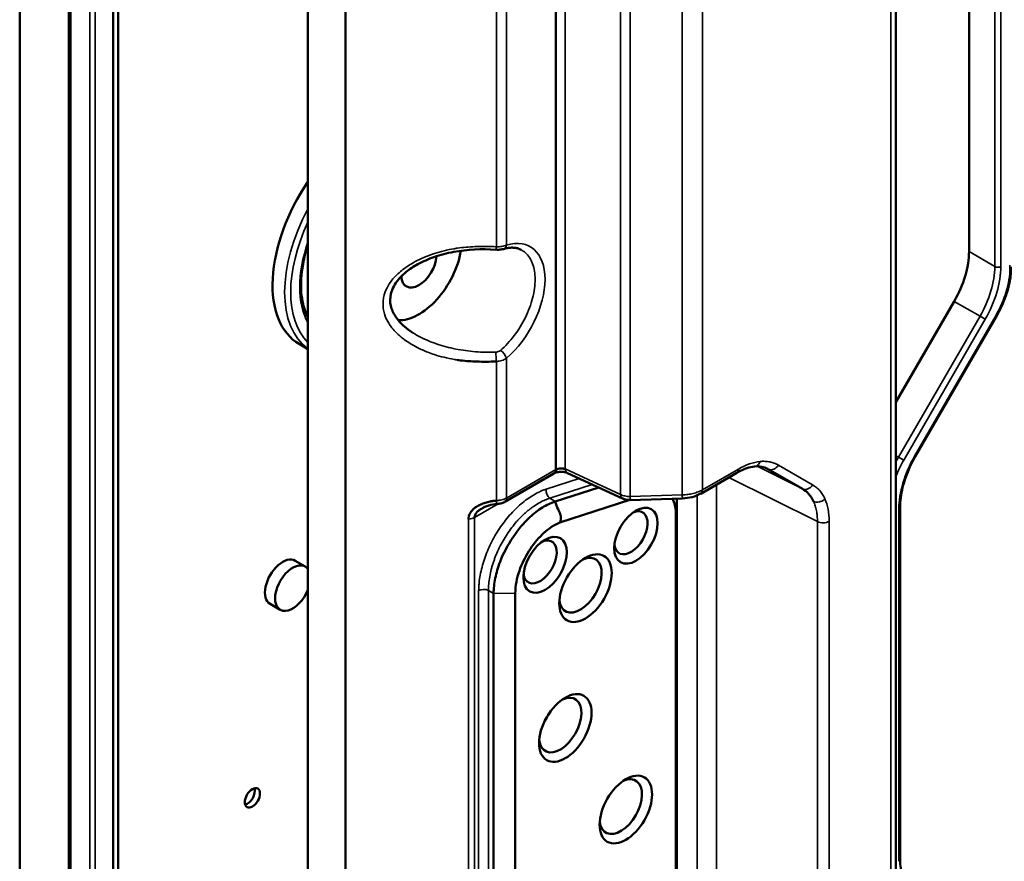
# Model space of a CAD drawing. Header units: millimetres. Extents: x 0 to 14369, y -869 to 2970.
# Tile 585 of 656: x 3530 to 3599, y 1507 to 1566. Entities that reach past the tile are written whole.
import ezdxf

# ---------------------------------------------------------------- set-up
doc = ezdxf.new("R2010")
doc.units = ezdxf.units.MM
doc.header["$LTSCALE"] = 10
doc.layers.add('Sichtbar (ISO)', color=7, linetype='Continuous', lineweight=50)
doc.layers.add('Sichtbar schmal (ISO)', color=7, linetype='Continuous', lineweight=35)

msp = doc.modelspace()

# ---------------------------------------------------------------- linework, layer by layer
at = {"layer": 'Sichtbar (ISO)'}
for p, q in [((3529.556, 1404.329), (3529.556, 1811.6)), ((3529.556, 1811.6), (3529.556, 1404.329)), ((3533.126, 1402.628), (3533.126, 1810.076)), ((3533.126, 1810.076), (3533.126, 1402.628)), ((3533.005, 1402.842), (3533.005, 1809.862)), ((3533.005, 1809.862), (3533.005, 1402.842)), ((3536.096, 1397.982), (3536.096, 1808.108)), ((3536.45, 1397.778), (3536.45, 1807.904)), ((3549.743, 1783.031), (3549.743, 1021.941)), ((3552.388, 1413.027), (3552.388, 1737.853)), ((3567.118, 1579.962), (3567.123, 1534.122)), ((3590.938, 1577.369), (3590.938, 1490.444)), ((3596.059, 1549.387), (3596.059, 1574.075)), ((3596.059, 1574.075), (3596.059, 1549.387)), ((3590.938, 1538.826), (3595.023, 1545.902)), ((3595.023, 1545.902), (3590.938, 1538.826)), ((3592.29, 1535.018), (3597.997, 1544.903)), ((3592.29, 1535.018), (3597.997, 1544.903)), ((3557.099, 1543.698), (3557.099, 1543.698)), ((3549.743, 1542.561), (3549.133, 1542.914)), ((3549.743, 1542.561), (3549.133, 1542.914)), ((3562.458, 1541.675), (3562.458, 1541.675)), ((3567.122, 1534.382), (3567.124, 1534.383)), ((3581.994, 1534.147), (3584.394, 1532.762)), ((3563.531, 1531.846), (3566.971, 1533.832)), ((3571.793, 1532.08), (3567.923, 1533.869)), ((3579.783, 1533.879), (3577.259, 1532.422)), ((3567.058, 1531.867), (3570.126, 1532.85)), ((3562.88, 1531.934), (3562.881, 1531.935)), ((3572.286, 1531.982), (3567.4, 1530.414)), ((3572.33, 1531.977), (3575.988, 1532.087)), ((3575.591, 1531.949), (3575.591, 1494.39)), ((3567.056, 1531.871), (3567.056, 1531.871)), ((3591.232, 1506.786), (3591.232, 1531.474)), ((3591.232, 1506.786), (3591.232, 1531.474)), ((3567.461, 1530.613), (3567.46, 1530.613)), ((3575.513, 1493.523), (3575.513, 1531.089)), ((3567.4, 1530.414), (3567.4, 1530.414)), ((3562.152, 1527.962), (3562.152, 1527.962)), ((3549.558, 1527.32), (3548.851, 1527.728)), ((3549.558, 1527.32), (3548.851, 1527.728)), ((3562.01, 1527.525), (3562.01, 1527.525)), ((3562.755, 1486.156), (3562.755, 1525.434)), ((3564.138, 1525.455), (3564.138, 1525.455)), ((3564.269, 1486.179), (3564.269, 1525.457)), ((3547.808, 1524.289), (3547.101, 1524.697)), ((3547.808, 1524.289), (3547.101, 1524.697))]:
    msp.add_line(p, q, dxfattribs=at)
for centre, major_axis, ratio, start_param, end_param in [((3567.439, 1559.638), (2.3, 0.034), 0.567188, 1.700992, 1.701668), ((3567.439, 1557.72), (2.3, -0.035), 0.587337, 1.718383, 1.719066), ((3553.633, 1550.708), (-4.5, -7.794), 0.57735, 4.584454, 6.283185), ((3557.522, 1548.462), (-2.125, -3.681), 0.57735, 0.280169, 2.148755), ((3563.302, 1550.048), (0.143, -0.479), 0.696956, 6.26347, 6.283185), ((3592.523, 1547.345), (2.5, 4.33), 0.57735, 4.712389, 5.497787), ((3592.523, 1547.345), (-2.5, -4.33), 0.57735, 1.570796, 2.356194), ((3557.522, 1548.462), (-0.875, -1.516), 0.57735, 5.562673, 8.559605), ((3551.511, 1551.933), (3.75, 6.495), 0.57735, 3.557011, 3.587154), ((3551.511, 1551.933), (-3.75, -6.495), 0.57735, 0.415418, 0.445561), ((3557.522, 1548.462), (-2.125, -3.681), 0.57735, 6.138842, 6.139097), ((3572.051, 1532.637), (-0.256, -0.554), 0.575771, 6.281963, 6.293761), ((3572.312, 1532.59), (0.018, -0.61), 0.021381, 6.278993, 6.308093), ((3573.432, 1529.887), (1.472, 2.549), 0.57735, 5.497787, 5.979668), ((3572.725, 1530.295), (2.026, 3.509), 0.57735, 5.497787, 5.536217), ((3576.952, 1532.953), (0.305, -0.529), 0.57735, 6.281055, 6.283789), ((3563.225, 1532.377), (0.305, -0.528), 0.57735, 6.27917, 6.283851), ((3572.371, 1529.683), (0.825, 1.429), 0.57735, 2.49813, 6.926648), ((3566.007, 1527.642), (0.825, 1.429), 0.57735, 2.49813, 6.926648), ((3547.976, 1526.213), (0.875, 1.516), 0.57735, 0, 3.141593), ((3568.835, 1526.009), (-1.05, -1.819), 0.57735, 5.610706, 10.097257), ((3548.683, 1525.805), (0.875, 1.516), 0.57735, 6.038887, 11.239873), ((3548.683, 1525.805), (-0.875, -1.516), 0.57735, 2.897294, 8.09828), ((3567.421, 1516.211), (1.05, 1.819), 0.57735, 2.469113, 6.955665), ((3565.441, 1517.354), (-1.05, -1.819), 0.57735, 1.438609, 1.702984), ((3571.664, 1510.495), (-1.05, -1.819), 0.57735, 5.610706, 10.097257), ((3545.501, 1511.312), (-0.375, -0.65), 0.57735, 0.490883, 2.65071), ((3545.501, 1511.312), (0.375, 0.65), 0.57735, 3.632475, 5.792303), ((3545.501, 1511.312), (0.375, 0.65), 0.57735, 3.632475, 5.792303)]:
    msp.add_ellipse(centre, major_axis=major_axis, ratio=ratio, start_param=start_param, end_param=end_param, dxfattribs=at)
for centre, major_axis in [((3572.724, 1529.479), (1.075, 1.862)), ((3566.36, 1527.438), (-1.075, -1.862)), ((3569.189, 1525.805), (1.3, 2.252)), ((3567.775, 1516.007), (1.3, 2.252)), ((3572.017, 1510.291), (1.3, 2.252)), ((3545.854, 1511.108), (-0.375, -0.65))]:
    msp.add_ellipse(centre, major_axis=major_axis, ratio=0.57735, dxfattribs=at)
for points, knots in [([(3609.297, 1560.421), (3606.071, 1565.118), (3603.012, 1568.936), (3596.263, 1575.639), (3593.723, 1577.903), (3591.311, 1579.981)], [-3.808685, -3.808685, -3.808685, -3.808685, -2.511642, -2.511642, -1.763297, -1.763297, -1.763297, -1.763297]), ([(3549.743, 1549.856), (3549.511, 1549.13), (3549.361, 1548.411), (3549.237, 1547.061), (3549.263, 1546.432), (3549.453, 1545.47), (3549.579, 1545.104), (3549.743, 1544.789)], [2.715962, 2.715962, 2.715962, 2.715962, 3.0299646, 3.0299646, 3.3433731, 3.3433731, 3.5758698, 3.5758698, 3.5758698, 3.5758698]), ([(3549.743, 1549.856), (3549.511, 1549.13), (3549.361, 1548.411), (3549.237, 1547.061), (3549.263, 1546.432), (3549.453, 1545.47), (3549.579, 1545.104), (3549.743, 1544.789)], [2.715962, 2.715962, 2.715962, 2.715962, 3.0299646, 3.0299646, 3.3433731, 3.3433731, 3.5758698, 3.5758698, 3.5758698, 3.5758698]), ([(3562.911, 1549.52), (3561.929, 1549.594), (3560.919, 1549.543), (3559.486, 1549.276), (3559.02, 1549.155), (3558.181, 1548.864), (3557.8, 1548.699), (3557.151, 1548.345), (3556.873, 1548.163), (3556.424, 1547.799), (3556.242, 1547.623), (3555.83, 1547.129), (3555.642, 1546.783), (3555.494, 1546.157), (3555.491, 1545.87), (3555.611, 1545.333), (3555.726, 1545.074), (3556.051, 1544.581), (3556.268, 1544.344), (3556.693, 1543.975), (3556.89, 1543.831), (3557.099, 1543.698)], [0, 0, 0, 0, 0.295915, 0.295915, 0.441397, 0.441397, 0.570212, 0.570212, 0.677484, 0.677484, 0.763486, 0.763486, 0.90521, 0.90521, 1.018275, 1.018275, 1.123955, 1.123955, 1.234136, 1.234136, 1.314212, 1.314212, 1.314212, 1.314212]), ([(3563.438, 1549.569), (3563.337, 1549.539), (3563.23, 1549.525), (3563.053, 1549.519), (3562.984, 1549.521), (3562.916, 1549.526)], [0, 0, 0, 0, 0.03418003, 0.03418003, 0.0547582, 0.0547582, 0.0547582, 0.0547582]), ([(3563.445, 1549.569), (3563.546, 1549.599), (3563.644, 1549.622), (3563.832, 1549.653), (3563.923, 1549.662), (3564.095, 1549.666), (3564.177, 1549.661), (3564.333, 1549.641), (3564.407, 1549.625), (3564.546, 1549.581), (3564.612, 1549.554), (3564.674, 1549.522)], [4.9498357, 4.9498357, 4.9498357, 4.9498357, 5.0543931, 5.0543931, 5.1589505, 5.1589505, 5.263508, 5.263508, 5.3680654, 5.3680654, 5.4726229, 5.4726229, 5.4726229, 5.4726229]), ([(3599.011, 1548.328), (3599.011, 1548.114), (3598.996, 1547.892), (3598.939, 1547.44), (3598.896, 1547.21), (3598.783, 1546.745), (3598.714, 1546.511), (3598.549, 1546.043), (3598.454, 1545.81), (3598.242, 1545.35), (3598.125, 1545.124), (3597.997, 1544.903)], [0, 0, 0, 0, 0.1570796, 0.1570796, 0.3141593, 0.3141593, 0.4712389, 0.4712389, 0.6283185, 0.6283185, 0.7853982, 0.7853982, 0.7853982, 0.7853982]), ([(3599.011, 1548.328), (3599.011, 1548.133), (3598.998, 1547.932), (3598.948, 1547.497), (3598.906, 1547.262), (3598.795, 1546.787), (3598.725, 1546.547), (3598.559, 1546.069), (3598.463, 1545.831), (3598.247, 1545.36), (3598.127, 1545.128), (3597.997, 1544.903)], [6.2831853, 6.2831853, 6.2831853, 6.2831853, 6.4262655, 6.4262655, 6.586845, 6.586845, 6.7474245, 6.7474245, 6.908004, 6.908004, 7.0685835, 7.0685835, 7.0685835, 7.0685835]), ([(3562.949, 1541.693), (3562.468, 1541.669), (3562.007, 1541.665), (3561.567, 1541.679), (3561.531, 1541.68), (3561.494, 1541.682), (3561.459, 1541.683), (3561.058, 1541.7), (3560.674, 1541.732), (3560.307, 1541.783), (3560.279, 1541.787), (3560.251, 1541.791), (3560.224, 1541.795)], [0, 0, 0, 0, 0.05, 0.05, 0.05, 0.0541091, 0.0541091, 0.0541091, 0.1, 0.1, 0.1, 0.1034955, 0.1034955, 0.1034955, 0.1034955]), ([(3592.29, 1535.018), (3592.156, 1534.785), (3592.032, 1534.546), (3591.809, 1534.063), (3591.71, 1533.819), (3591.538, 1533.331), (3591.466, 1533.087), (3591.349, 1532.606), (3591.305, 1532.369), (3591.247, 1531.91), (3591.232, 1531.687), (3591.232, 1531.474)], [2.3561945, 2.3561945, 2.3561945, 2.3561945, 2.5132741, 2.5132741, 2.6703538, 2.6703538, 2.8274334, 2.8274334, 2.984513, 2.984513, 3.1415927, 3.1415927, 3.1415927, 3.1415927]), ([(3592.29, 1535.018), (3592.156, 1534.785), (3592.032, 1534.546), (3591.809, 1534.063), (3591.71, 1533.819), (3591.538, 1533.331), (3591.466, 1533.087), (3591.349, 1532.606), (3591.305, 1532.369), (3591.247, 1531.91), (3591.232, 1531.687), (3591.232, 1531.474)], [2.3561945, 2.3561945, 2.3561945, 2.3561945, 2.5132741, 2.5132741, 2.6703538, 2.6703538, 2.8274334, 2.8274334, 2.984513, 2.984513, 3.1415927, 3.1415927, 3.1415927, 3.1415927]), ([(3567.107, 1534.037), (3567.106, 1534.033), (3567.095, 1534), (3567.072, 1533.944), (3567.03, 1533.88), (3566.995, 1533.847), (3566.974, 1533.834), (3566.971, 1533.832)], [0.09447, 0.09447, 0.09447, 0.09447, 0.107634, 0.2273728, 0.3471821, 0.4674407, 0.4910531, 0.4910531, 0.4910531, 0.4910531]), ([(3567.133, 1534.012), (3567.126, 1533.958), (3567.099, 1533.916), (3567.062, 1533.891), (3567.057, 1533.888), (3567.053, 1533.886), (3567.049, 1533.883)], [0.1769784, 0.1769784, 0.1769784, 0.1769784, 0.4920813, 0.4920813, 0.4920813, 0.5272491, 0.5272491, 0.5272491, 0.5272491]), ([(3567.123, 1534.122), (3567.129, 1534.124), (3567.135, 1534.127), (3567.141, 1534.129), (3567.147, 1534.132), (3567.153, 1534.135), (3567.159, 1534.137), (3567.171, 1534.142), (3567.184, 1534.147), (3567.197, 1534.152), (3567.222, 1534.161), (3567.25, 1534.168), (3567.278, 1534.175), (3567.334, 1534.189), (3567.393, 1534.197), (3567.453, 1534.2), (3567.453, 1534.2), (3567.453, 1534.2), (3567.454, 1534.2)], [0, 0, 0, 0, 0.03125, 0.03125, 0.03125, 0.0625, 0.0625, 0.0625, 0.125, 0.125, 0.125, 0.25, 0.25, 0.25, 0.5, 0.5, 0.5, 0.5016403, 0.5016403, 0.5016403, 0.5016403]), ([(3567.774, 1534.144), (3567.773, 1534.144), (3567.772, 1534.145), (3567.77, 1534.145), (3567.76, 1534.149), (3567.737, 1534.158), (3567.676, 1534.173), (3567.65, 1534.178), (3567.57, 1534.189), (3567.512, 1534.191), (3567.395, 1534.186), (3567.335, 1534.177), (3567.209, 1534.147), (3567.158, 1534.127), (3567.126, 1534.112)], [-0.00007355, -0.00007355, -0.00007355, -0.00007355, -0.00003678, 0, 0, 0.00398774, 0.00398774, 0.00674122, 0.00674122, 0.01225522, 0.01225522, 0.01789033, 0.01789033, 0.02493934, 0.02493934, 0.02493934, 0.02493934]), ([(3567.126, 1534.112), (3567.127, 1534.108), (3567.128, 1534.104), (3567.128, 1534.101), (3567.135, 1534.069), (3567.136, 1534.04), (3567.133, 1534.013), (3567.133, 1534.012), (3567.133, 1534.012), (3567.133, 1534.012)], [0.0000119, 0.0000119, 0.0000119, 0.0000119, 0.0178688, 0.0178688, 0.0178688, 0.1761529, 0.1761529, 0.1761529, 0.1769784, 0.1769784, 0.1769784, 0.1769784]), ([(3581.032, 1534.332), (3580.694, 1534.299), (3580.311, 1534.173), (3579.881, 1533.942), (3579.853, 1533.927), (3579.825, 1533.911)], [0, 0, 0, 0, 0.1812093, 0.1812093, 0.1938428, 0.1938428, 0.1938428, 0.1938428]), ([(3567.882, 1533.894), (3567.882, 1533.894), (3567.881, 1533.895), (3567.858, 1533.903), (3567.833, 1533.911), (3567.757, 1533.931), (3567.699, 1533.942), (3567.579, 1533.955), (3567.517, 1533.958), (3567.393, 1533.955), (3567.33, 1533.949), (3567.213, 1533.931), (3567.156, 1533.918), (3567.085, 1533.896), (3567.063, 1533.888), (3567.045, 1533.881)], [0.00826601, 0.00826601, 0.00826601, 0.00826601, 0.00856812, 0.00856812, 0.01895841, 0.01895841, 0.03853674, 0.03853674, 0.05714756, 0.05714756, 0.07574415, 0.07574415, 0.09398832, 0.09398832, 0.10213988, 0.10213988, 0.10213988, 0.10213988]), ([(3585.17, 1531.876), (3585.169, 1531.878), (3585.167, 1531.881), (3585.071, 1532.079), (3584.96, 1532.251), (3584.667, 1532.586), (3584.508, 1532.696), (3584.394, 1532.762)], [-0.1215704, -0.1215704, -0.1215704, -0.1215704, -0.1208234, -0.1208234, -0.0679904, -0.0679904, -0.0000087, -0.0000087, -0.0000087, -0.0000087]), ([(3560.993, 1530.648), (3560.993, 1530.654), (3560.993, 1530.66), (3560.994, 1530.666), (3560.994, 1530.672), (3560.994, 1530.678), (3560.995, 1530.684), (3560.996, 1530.696), (3560.997, 1530.708), (3560.998, 1530.72), (3561.001, 1530.743), (3561.004, 1530.767), (3561.008, 1530.79), (3561.017, 1530.836), (3561.029, 1530.881), (3561.045, 1530.924), (3561.06, 1530.967), (3561.079, 1531.009), (3561.101, 1531.05), (3561.123, 1531.09), (3561.148, 1531.129), (3561.176, 1531.166), (3561.231, 1531.242), (3561.297, 1531.312), (3561.372, 1531.377), (3561.41, 1531.409), (3561.45, 1531.44), (3561.492, 1531.47), (3561.534, 1531.499), (3561.578, 1531.527), (3561.624, 1531.554), (3561.67, 1531.581), (3561.719, 1531.606), (3561.768, 1531.63), (3561.818, 1531.654), (3561.869, 1531.676), (3561.921, 1531.698), (3561.974, 1531.719), (3562.027, 1531.739), (3562.082, 1531.757), (3562.137, 1531.776), (3562.192, 1531.793), (3562.249, 1531.81), (3562.305, 1531.826), (3562.362, 1531.841), (3562.42, 1531.854), (3562.477, 1531.868), (3562.536, 1531.88), (3562.594, 1531.891), (3562.623, 1531.897), (3562.653, 1531.902), (3562.682, 1531.907), (3562.712, 1531.912), (3562.741, 1531.916), (3562.771, 1531.921), (3562.8, 1531.925), (3562.83, 1531.929), (3562.86, 1531.932), (3562.874, 1531.934), (3562.889, 1531.935), (3562.904, 1531.937), (3562.919, 1531.939), (3562.934, 1531.94), (3562.949, 1531.942)], [0, 0, 0, 0, 0.0078125, 0.0078125, 0.0078125, 0.015625, 0.015625, 0.015625, 0.03125, 0.03125, 0.03125, 0.0625, 0.0625, 0.0625, 0.125, 0.125, 0.125, 0.1875, 0.1875, 0.1875, 0.25, 0.25, 0.25, 0.375, 0.375, 0.375, 0.4375, 0.4375, 0.4375, 0.5, 0.5, 0.5, 0.5625, 0.5625, 0.5625, 0.625, 0.625, 0.625, 0.6875, 0.6875, 0.6875, 0.75, 0.75, 0.75, 0.8125, 0.8125, 0.8125, 0.875, 0.875, 0.875, 0.90625, 0.90625, 0.90625, 0.9375, 0.9375, 0.9375, 0.96875, 0.96875, 0.96875, 0.984375, 0.984375, 0.984375, 0.9999997, 0.9999997, 0.9999997, 0.9999997]), ([(3572.328, 1531.982), (3572.225, 1531.979), (3572.121, 1531.989), (3571.945, 1532.028), (3571.87, 1532.053), (3571.8, 1532.085)], [0.00021213, 0.00021213, 0.00021213, 0.00021213, 0.03123055, 0.03123055, 0.0550681, 0.0550681, 0.0550681, 0.0550681]), ([(3577.255, 1532.428), (3577.077, 1532.325), (3576.874, 1532.245), (3576.447, 1532.134), (3576.216, 1532.101), (3575.988, 1532.094)], [0, 0, 0, 0, 0.0680691, 0.0680691, 0.1365476, 0.1365476, 0.1365476, 0.1365476]), ([(3561.783, 1531.296), (3561.782, 1531.296), (3561.72, 1531.253), (3561.629, 1531.184), (3561.532, 1531.074), (3561.475, 1530.978), (3561.443, 1530.889), (3561.428, 1530.822), (3561.422, 1530.786), (3561.419, 1530.765), (3561.418, 1530.754), (3561.417, 1530.749)], [0.1628536, 0.1628536, 0.1628536, 0.1628536, 0.1645623, 0.4241563, 0.5545547, 0.6911358, 0.8379151, 0.9167825, 0.9578245, 0.9787732, 1, 1, 1, 1]), ([(3562.048, 1531.447), (3562.025, 1531.436), (3562.003, 1531.425), (3561.98, 1531.413), (3561.966, 1531.405), (3561.952, 1531.397), (3561.94, 1531.391), (3561.927, 1531.384), (3561.917, 1531.379), (3561.903, 1531.371)], [0.0885255, 0.0885255, 0.0885255, 0.0885255, 0.4992436, 0.4992436, 0.4992436, 0.7434015, 0.7434015, 0.7434015, 1, 1, 1, 1]), ([(3562.993, 1531.702), (3562.795, 1531.686), (3562.598, 1531.65), (3562.324, 1531.565), (3562.235, 1531.531), (3562.116, 1531.479), (3562.084, 1531.464), (3562.048, 1531.447), (3562.044, 1531.445), (3562.04, 1531.443), (3562.04, 1531.442), (3562.039, 1531.442), (3562.038, 1531.442), (3562.038, 1531.441), (3562.037, 1531.441), (3562.037, 1531.441), (3562.037, 1531.441), (3562.037, 1531.441), (3562.037, 1531.441), (3562.037, 1531.441)], [0.000088, 0.000088, 0.000088, 0.000088, 0.0597291, 0.0597291, 0.0893414, 0.0893414, 0.1001745, 0.1001745, 0.1015849, 0.1015849, 0.1017693, 0.1017693, 0.1019547, 0.1019547, 0.1020479, 0.1020479, 0.1020944, 0.1020944, 0.1020978, 0.1020978, 0.1020978, 0.1020978]), ([(3567.056, 1531.871), (3566.766, 1531.775), (3566.468, 1531.637), (3565.873, 1531.273), (3565.577, 1531.047), (3564.855, 1530.375), (3564.453, 1529.884), (3563.737, 1528.808), (3563.429, 1528.232), (3563.056, 1527.261), (3562.945, 1526.878), (3562.796, 1526.132), (3562.759, 1525.772), (3562.755, 1525.434)], [0.0005393, 0.0005393, 0.0005393, 0.0005393, 0.1252658, 0.1252658, 0.2515316, 0.2515316, 0.4464848, 0.4464848, 0.6412361, 0.6412361, 0.767439, 0.767439, 0.8924569, 0.8924569, 0.8924569, 0.8924569]), ([(3563.527, 1531.851), (3563.441, 1531.801), (3563.346, 1531.766), (3563.166, 1531.721), (3563.079, 1531.708), (3562.993, 1531.701)], [0, 0, 0, 0, 0.03034356, 0.03034356, 0.05622449, 0.05622449, 0.05622449, 0.05622449]), ([(3567.4, 1530.414), (3567.401, 1530.417), (3567.402, 1530.42), (3567.404, 1530.424), (3567.405, 1530.427), (3567.407, 1530.43), (3567.408, 1530.433), (3567.438, 1530.506), (3567.457, 1530.581), (3567.467, 1530.657), (3567.474, 1530.722), (3567.474, 1530.787), (3567.462, 1530.854), (3567.458, 1530.872), (3567.454, 1530.891), (3567.449, 1530.909), (3567.419, 1531.022), (3567.362, 1531.138), (3567.305, 1531.26), (3567.294, 1531.284), (3567.283, 1531.308), (3567.272, 1531.332), (3567.198, 1531.499), (3567.133, 1531.679), (3567.056, 1531.871)], [0.0000846, 0.0000846, 0.0000846, 0.0000846, 0.0076084, 0.0076084, 0.0076084, 0.0152551, 0.0152551, 0.0152551, 0.1872366, 0.1872366, 0.1872366, 0.3342186, 0.3342186, 0.3342186, 0.3742836, 0.3742836, 0.3742836, 0.6203431, 0.6203431, 0.6203431, 0.6684371, 0.6684371, 0.6684371, 0.9981699, 0.9981699, 0.9981699, 0.9981699]), ([(3567.4, 1530.414), (3567.014, 1530.242), (3566.625, 1529.987), (3566.222, 1529.618), (3566.192, 1529.59), (3565.815, 1529.227), (3565.497, 1528.829), (3564.947, 1527.958), (3564.72, 1527.493), (3564.467, 1526.757), (3564.398, 1526.494), (3564.301, 1525.968), (3564.275, 1525.707), (3564.269, 1525.457)], [-0.6633453, -0.6633453, -0.6633453, -0.6633453, -0.499665, -0.499665, -0.4861908, -0.4861908, -0.3318237, -0.3318237, -0.1775806, -0.1775806, -0.0908706, -0.0908706, -0.0000064, -0.0000064, -0.0000064, -0.0000064]), ([(3591.232, 1506.786), (3591.232, 1506.573), (3591.247, 1506.37), (3591.304, 1505.99), (3591.346, 1505.812), (3591.455, 1505.488), (3591.522, 1505.341), (3591.676, 1505.079), (3591.764, 1504.965), (3591.959, 1504.768), (3592.065, 1504.686), (3592.18, 1504.619)], [3.1415927, 3.1415927, 3.1415927, 3.1415927, 3.2986723, 3.2986723, 3.4557519, 3.4557519, 3.6128316, 3.6128316, 3.7699112, 3.7699112, 3.9269908, 3.9269908, 3.9269908, 3.9269908]), ([(3591.232, 1506.786), (3591.232, 1506.573), (3591.247, 1506.37), (3591.304, 1505.99), (3591.346, 1505.812), (3591.455, 1505.488), (3591.522, 1505.341), (3591.676, 1505.079), (3591.764, 1504.965), (3591.959, 1504.768), (3592.065, 1504.686), (3592.18, 1504.619)], [3.1415927, 3.1415927, 3.1415927, 3.1415927, 3.2986723, 3.2986723, 3.4557519, 3.4557519, 3.6128316, 3.6128316, 3.7699112, 3.7699112, 3.9269908, 3.9269908, 3.9269908, 3.9269908])]:
    msp.add_open_spline(points, degree=3, knots=knots, dxfattribs=at)
for points in [[(3564.675, 1549.521), (3564.675, 1549.521), (3564.675, 1549.521), (3564.674, 1549.522)], [(3567.124, 1536.748), (3567.123, 1536.748), (3567.122, 1536.748), (3567.122, 1536.748)], [(3567.124, 1536.373), (3567.123, 1536.373), (3567.122, 1536.372), (3567.122, 1536.372)], [(3567.124, 1536.369), (3567.123, 1536.369), (3567.122, 1536.369), (3567.122, 1536.369)], [(3567.126, 1534.112), (3567.12, 1534.085), (3567.114, 1534.06), (3567.107, 1534.037)], [(3567.123, 1534.122), (3567.124, 1534.118), (3567.125, 1534.115), (3567.126, 1534.112)], [(3581.947, 1534.173), (3581.71, 1534.301), (3581.385, 1534.367), (3581.032, 1534.332)], [(3581.993, 1534.148), (3581.979, 1534.156), (3581.963, 1534.165), (3581.947, 1534.173)], [(3567.049, 1533.883), (3567.039, 1533.878), (3567.028, 1533.873), (3567.017, 1533.869)], [(3561.903, 1531.371), (3561.862, 1531.347), (3561.822, 1531.322), (3561.783, 1531.296)]]:
    msp.add_open_spline(points, degree=3, dxfattribs=at)
at = {"layer": 'Sichtbar schmal (ISO)'}
for p, q in [((3534.48, 1808.587), (3534.48, 1405.68)), ((3534.48, 1405.68), (3534.48, 1808.587)), ((3534.834, 1405.765), (3534.833, 1808.671)), ((3534.833, 1808.671), (3534.833, 1405.765)), ((3567.774, 1534.156), (3567.774, 1580.34)), ((3571.643, 1532.367), (3571.643, 1580.395)), ((3572.312, 1580.114), (3572.312, 1532.23)), ((3562.949, 1549.73), (3562.949, 1578.377)), ((3575.969, 1532.34), (3575.969, 1578.58)), ((3563.656, 1578.043), (3563.656, 1549.844)), ((3577.384, 1577.987), (3577.384, 1532.696)), ((3590.586, 1489.954), (3590.586, 1577.09)), ((3597.862, 1573.034), (3597.862, 1548.345)), ((3597.862, 1548.345), (3597.862, 1573.034)), ((3598.286, 1548.345), (3598.286, 1573.034)), ((3598.286, 1573.034), (3598.286, 1548.345)), ((3563.59, 1549.678), (3563.59, 1549.678)), ((3597.862, 1548.345), (3596.059, 1549.387)), ((3596.059, 1549.387), (3597.862, 1548.345)), ((3595.023, 1545.902), (3596.827, 1544.861)), ((3596.827, 1544.861), (3595.023, 1545.902)), ((3596.827, 1544.861), (3591.119, 1534.976)), ((3591.119, 1534.976), (3596.827, 1544.861)), ((3597.189, 1544.652), (3591.482, 1534.767)), ((3591.482, 1534.767), (3597.189, 1544.652)), ((3592.242, 1535.045), (3597.949, 1544.93)), ((3597.949, 1544.93), (3592.242, 1535.045)), ((3597.189, 1544.652), (3596.827, 1544.861)), ((3596.827, 1544.861), (3597.189, 1544.652)), ((3597.997, 1544.903), (3597.949, 1544.93)), ((3597.949, 1544.93), (3597.997, 1544.903)), ((3558.102, 1542.353), (3558.102, 1542.353)), ((3562.949, 1531.942), (3562.949, 1541.693)), ((3563.126, 1541.71), (3563.126, 1541.71)), ((3563.56, 1542.128), (3563.56, 1542.129)), ((3563.656, 1532.121), (3563.656, 1541.916)), ((3567.122, 1535.667), (3567.124, 1535.668)), ((3591.119, 1534.976), (3590.938, 1535.081)), ((3590.938, 1535.081), (3591.119, 1534.976)), ((3591.119, 1534.976), (3591.482, 1534.767)), ((3591.482, 1534.767), (3591.119, 1534.976)), ((3592.242, 1535.045), (3592.29, 1535.018)), ((3592.29, 1535.018), (3592.242, 1535.045)), ((3563.656, 1532.121), (3567.123, 1534.122)), ((3567.091, 1533.996), (3567.092, 1533.996)), ((3567.12, 1534.083), (3567.117, 1534.081)), ((3567.132, 1534.005), (3567.132, 1534.005)), ((3567.281, 1534.176), (3567.28, 1534.176)), ((3571.643, 1532.367), (3567.774, 1534.156)), ((3577.384, 1532.696), (3579.907, 1534.153)), ((3584.394, 1532.762), (3581.209, 1534.342)), ((3581.825, 1534.231), (3581.993, 1534.148)), ((3582.704, 1534.43), (3585.104, 1533.044)), ((3568.751, 1533.486), (3566.433, 1532.743)), ((3579.222, 1533.555), (3585.437, 1530.472)), ((3569.668, 1533.062), (3566.692, 1532.107)), ((3577.383, 1532.671), (3577.383, 1532.671)), ((3578.379, 1495.675), (3578.379, 1533.068)), ((3563.655, 1532.09), (3563.655, 1532.09)), ((3566.692, 1532.107), (3567.056, 1531.873)), ((3572.312, 1532.23), (3575.969, 1532.34)), ((3575.591, 1531.949), (3575.513, 1531.089)), ((3575.978, 1532.184), (3575.978, 1532.184)), ((3577.003, 1532.304), (3577.003, 1495.654)), ((3561.417, 1530.749), (3563.083, 1531.711)), ((3591.145, 1531.351), (3591.145, 1506.663)), ((3591.145, 1506.663), (3591.145, 1531.351)), ((3560.993, 1480.758), (3560.993, 1530.648)), ((3561.417, 1530.749), (3561.417, 1480.859)), ((3585.437, 1530.472), (3585.437, 1491.838)), ((3586.263, 1530.484), (3586.263, 1491.85)), ((3561.707, 1525.636), (3561.707, 1486.307)), ((3562.395, 1486.317), (3562.395, 1525.647)), ((3562.755, 1525.434), (3562.395, 1525.647)), ((3564.269, 1525.457), (3562.755, 1525.434))]:
    msp.add_line(p, q, dxfattribs=at)
for centre, major_axis, ratio, start_param, end_param in [((3554.481, 1550.218), (-4.5, -7.794), 0.57735, 4.766693, 6.228881), ((3554.481, 1550.218), (-4.5, -7.794), 0.57735, 4.766693, 6.228881), ((3554.693, 1550.095), (-4.35, -7.534), 0.57735, 4.861988, 6.133586), ((3554.693, 1550.095), (-4.35, -7.534), 0.57735, 4.861988, 6.133586), ((3554.693, 1550.095), (-3.9, -6.755), 0.57735, 5.040913, 5.954661), ((3554.693, 1550.095), (-3.9, -6.755), 0.57735, 5.040913, 5.344824), ((3563.302, 1550.048), (0.143, -0.479), 0.696956, 0, 0.935849), ((3562.825, 1545.401), (2.497, 4.326), 0.57735, 4.164438, 6.831137), ((3594.327, 1546.304), (-2.5, -4.33), 0.57735, 1.570796, 2.356194), ((3594.327, 1546.304), (2.5, 4.33), 0.57735, 4.712389, 5.497787), ((3594.539, 1546.182), (-2.65, -4.59), 0.57735, 1.570796, 2.356194), ((3594.539, 1546.182), (2.65, 4.59), 0.57735, 4.712389, 5.497787), ((3598.074, 1548.468), (-0.3, 0), 0.57735, 0.785398, 2.356194), ((3598.074, 1548.468), (0.3, 0), 0.57735, 3.926991, 5.497787), ((3595.599, 1546.287), (2.35, 4.07), 0.57735, 4.712389, 5.56166), ((3595.599, 1546.287), (2.35, 4.07), 0.57735, 4.712389, 5.497787), ((3563.302, 1542.121), (-0.325, 0.38), 0.425345, 3.833405, 5.380929), ((3579.643, 1527.899), (2.95, 6.607), 0.536787, 0.298255, 0.636498), ((3593.619, 1533.532), (-2.5, -4.33), 0.57735, 4.712389, 4.787927), ((3593.619, 1533.532), (2.5, 4.33), 0.57735, 1.570796, 1.646334), ((3593.832, 1533.41), (-2.35, -4.07), 0.57735, 4.712389, 4.983604), ((3593.832, 1533.41), (2.35, 4.07), 0.57735, 1.570796, 1.842011), ((3594.892, 1533.515), (2.65, 4.59), 0.57735, 1.570796, 2.356194), ((3594.892, 1533.515), (-2.65, -4.59), 0.57735, 4.712389, 5.497787), ((3568.175, 1534.413), (-0.252, -0.545), 0.575771, 5.446949, 5.471542), ((3568.182, 1534.426), (-0.256, -0.554), 0.575772, 5.48835, 6.282225), ((3579.476, 1534.41), (0.305, -0.528), 0.57735, 0.000572, 0.770264), ((3582.277, 1534.686), (-0.304, -0.527), 0.816497, 0.045955, 1.557676), ((3566.794, 1532.542), (0.155, -0.484), 0.688847, 4.078508, 5.566391), ((3576.952, 1532.953), (0.305, -0.529), 0.57735, 0.000604, 0.769389), ((3584.678, 1533.302), (-0.305, -0.528), 0.816497, 0.048558, 1.555071), ((3563.225, 1532.377), (0.305, -0.528), 0.57735, 0.000666, 0.770767), ((3572.051, 1532.637), (-0.256, -0.554), 0.575771, 5.463592, 6.281963), ((3572.312, 1532.59), (0.018, -0.61), 0.021381, 5.34314, 6.278993), ((3572.312, 1532.59), (0.018, -0.61), 0.021381, 0.024908, 0.562546), ((3575.969, 1532.701), (0.018, -0.61), 0.021381, 5.344034, 6.278754), ((3581.116, 1527.239), (-4.099, -5.753), 0.541038, 2.492907, 2.835748), ((3590.932, 1531.474), (0.3, 0), 0.57735, 5.497787, 6.283185), ((3590.932, 1531.474), (0.3, 0), 0.57735, 5.497787, 6.283185), ((3560.993, 1530.994), (-0.6, 0), 0.57735, 1.570804, 1.595296), ((3560.993, 1530.994), (-0.6, 0), 0.57735, 1.595296, 2.356194), ((3585.838, 1530.737), (0.61, 0), 0.57735, 3.994485, 5.482653), ((3562.061, 1525.426), (-0.508, 0), 0.57735, 3.994444, 5.482348), ((3590.932, 1506.786), (0.3, 0), 0.57735, 5.497787, 6.283185), ((3590.932, 1506.786), (0.3, 0), 0.57735, 5.497787, 6.283185)]:
    msp.add_ellipse(centre, major_axis=major_axis, ratio=ratio, start_param=start_param, end_param=end_param, dxfattribs=at)
for points, knots in [([(3563.656, 1549.844), (3563.563, 1549.804), (3563.397, 1549.757), (3563.177, 1549.732), (3563.064, 1549.728), (3562.998, 1549.728), (3562.965, 1549.729), (3562.949, 1549.73)], [0, 0, 0, 0, 0.5, 0.75, 0.875, 0.9375, 0.9999989, 0.9999989, 0.9999989, 0.9999989]), ([(3560.224, 1541.795), (3560.146, 1541.806), (3560.069, 1541.818), (3559.992, 1541.831), (3559.503, 1541.914), (3559.045, 1542.029), (3558.619, 1542.167), (3558.459, 1542.219), (3558.304, 1542.275), (3558.153, 1542.333), (3557.889, 1542.435), (3557.639, 1542.547), (3557.403, 1542.667), (3557.065, 1542.838), (3556.758, 1543.027), (3556.484, 1543.231), (3556.454, 1543.254), (3556.423, 1543.277), (3556.394, 1543.3), (3556.095, 1543.532), (3555.84, 1543.782), (3555.635, 1544.039), (3555.55, 1544.146), (3555.474, 1544.253), (3555.406, 1544.361), (3555.304, 1544.525), (3555.224, 1544.689), (3555.162, 1544.854), (3555.074, 1545.089), (3555.024, 1545.326), (3555.011, 1545.571), (3555.009, 1545.618), (3555.007, 1545.664), (3555.008, 1545.711), (3555.008, 1545.992), (3555.057, 1546.28), (3555.163, 1546.567), (3555.199, 1546.663), (3555.24, 1546.758), (3555.289, 1546.853), (3555.38, 1547.032), (3555.495, 1547.211), (3555.633, 1547.385), (3555.822, 1547.624), (3556.056, 1547.855), (3556.328, 1548.072), (3556.349, 1548.089), (3556.371, 1548.106), (3556.393, 1548.123), (3556.69, 1548.352), (3557.03, 1548.565), (3557.404, 1548.754), (3557.606, 1548.857), (3557.818, 1548.954), (3558.036, 1549.043), (3558.225, 1549.119), (3558.419, 1549.191), (3558.619, 1549.256), (3559.046, 1549.395), (3559.501, 1549.509), (3559.992, 1549.591), (3560.069, 1549.604), (3560.146, 1549.616), (3560.223, 1549.627), (3560.614, 1549.683), (3561.026, 1549.719), (3561.459, 1549.737), (3561.478, 1549.738), (3561.498, 1549.739), (3561.518, 1549.739), (3561.972, 1549.756), (3562.45, 1549.753), (3562.949, 1549.73)], [0.1034955, 0.1034955, 0.1034955, 0.1034955, 0.1133186, 0.1133186, 0.1133186, 0.1763665, 0.1763665, 0.1763665, 0.2, 0.2, 0.2, 0.2411816, 0.2411816, 0.2411816, 0.3, 0.3, 0.3, 0.3065883, 0.3065883, 0.3065883, 0.3725979, 0.3725979, 0.3725979, 0.4, 0.4, 0.4, 0.4414117, 0.4414117, 0.4414117, 0.5, 0.5, 0.5, 0.5111401, 0.5111401, 0.5111401, 0.5778617, 0.5778617, 0.5778617, 0.6, 0.6, 0.6, 0.6420721, 0.6420721, 0.6420721, 0.7, 0.7, 0.7, 0.7045762, 0.7045762, 0.7045762, 0.766458, 0.766458, 0.766458, 0.8, 0.8, 0.8, 0.828854, 0.828854, 0.828854, 0.8904488, 0.8904488, 0.8904488, 0.9, 0.9, 0.9, 0.9478405, 0.9478405, 0.9478405, 0.95, 0.95, 0.95, 1, 1, 1, 1]), ([(3562.911, 1549.523), (3562.912, 1549.523), (3562.914, 1549.525), (3562.919, 1549.536), (3562.926, 1549.568), (3562.933, 1549.608), (3562.943, 1549.684), (3562.949, 1549.73)], [0.3010615, 0.3010615, 0.3010615, 0.3010615, 0.3516872, 0.5013382, 0.6509446, 0.7988543, 0.9999966, 0.9999966, 0.9999966, 0.9999966]), ([(3565.662, 1547.433), (3565.662, 1547.841), (3565.603, 1548.214), (3565.487, 1548.533), (3565.372, 1548.851), (3565.2, 1549.115), (3564.982, 1549.309), (3564.888, 1549.393), (3564.785, 1549.464), (3564.675, 1549.521)], [0, 0, 0, 0, 0.25, 0.25, 0.25, 0.5, 0.5, 0.5, 0.6075549, 0.6075549, 0.6075549, 0.6075549]), ([(3563.227, 1542.465), (3563.572, 1542.757), (3563.903, 1543.109), (3564.201, 1543.501), (3564.498, 1543.892), (3564.763, 1544.323), (3564.981, 1544.769), (3565.2, 1545.216), (3565.371, 1545.678), (3565.487, 1546.13), (3565.603, 1546.582), (3565.662, 1547.024), (3565.662, 1547.433)], [0, 0, 0, 0, 0.25, 0.25, 0.25, 0.5, 0.5, 0.5, 0.75, 0.75, 0.75, 1, 1, 1, 1]), ([(3549.178, 1546.917), (3549.178, 1546.256), (3549.26, 1545.685), (3549.423, 1545.176), (3549.508, 1544.909), (3549.616, 1544.659), (3549.744, 1544.431)], [0, 0, 0, 0, 0.1, 0.1, 0.1, 0.1525639, 0.1525639, 0.1525639, 0.1525639]), ([(3562.903, 1542.343), (3562.433, 1542.325), (3561.482, 1542.343), (3560.082, 1542.535), (3558.77, 1542.883), (3557.786, 1543.295), (3557.269, 1543.59), (3557.099, 1543.698)], [0, 0, 0, 0, 0.125, 0.25, 0.375, 0.5, 0.5669217, 0.5669217, 0.5669217, 0.5669217]), ([(3562.903, 1542.343), (3562.91, 1542.343), (3562.918, 1542.344), (3562.926, 1542.344), (3562.933, 1542.345), (3562.941, 1542.345), (3562.948, 1542.346), (3562.963, 1542.348), (3562.978, 1542.35), (3562.993, 1542.353), (3563.022, 1542.359), (3563.051, 1542.367), (3563.078, 1542.377), (3563.134, 1542.398), (3563.185, 1542.428), (3563.227, 1542.465)], [0, 0, 0, 0, 0.0625, 0.0625, 0.0625, 0.125, 0.125, 0.125, 0.25, 0.25, 0.25, 0.5, 0.5, 0.5, 1, 1, 1, 1]), ([(3562.949, 1541.693), (3562.947, 1541.716), (3562.944, 1541.768), (3562.937, 1541.85), (3562.922, 1542.032), (3562.909, 1542.201), (3562.905, 1542.277), (3562.904, 1542.312), (3562.903, 1542.333), (3562.903, 1542.343)], [0, 0, 0, 0, 0.136348, 0.273748, 0.471632, 0.669627, 0.807054, 0.903577, 1, 1, 1, 1]), ([(3563.656, 1541.916), (3563.563, 1541.85), (3563.397, 1541.77), (3563.177, 1541.717), (3563.064, 1541.701), (3562.998, 1541.695), (3562.965, 1541.693), (3562.949, 1541.693)], [0, 0, 0, 0, 0.5, 0.75, 0.875, 0.9375, 1, 1, 1, 1]), ([(3581.421, 1534.679), (3581.401, 1534.613), (3581.341, 1534.495), (3581.195, 1534.376), (3581.085, 1534.338), (3581.032, 1534.332)], [0, 0, 0, 0, 0.25, 0.5, 0.7351167, 0.7351167, 0.7351167, 0.7351167]), ([(3581.421, 1534.679), (3581.541, 1534.691), (3581.658, 1534.695), (3581.772, 1534.69), (3581.886, 1534.685), (3581.997, 1534.673), (3582.104, 1534.652), (3582.211, 1534.631), (3582.315, 1534.602), (3582.415, 1534.565), (3582.515, 1534.528), (3582.611, 1534.483), (3582.704, 1534.43)], [0, 0, 0, 0, 0.25, 0.25, 0.25, 0.5, 0.5, 0.5, 0.75, 0.75, 0.75, 0.9999997, 0.9999997, 0.9999997, 0.9999997]), ([(3567.454, 1534.2), (3567.512, 1534.203), (3567.571, 1534.2), (3567.625, 1534.193), (3567.653, 1534.189), (3567.679, 1534.184), (3567.704, 1534.178), (3567.716, 1534.175), (3567.728, 1534.171), (3567.74, 1534.168), (3567.752, 1534.164), (3567.763, 1534.16), (3567.774, 1534.156)], [0.5016403, 0.5016403, 0.5016403, 0.5016403, 0.75, 0.75, 0.75, 0.875, 0.875, 0.875, 0.9375, 0.9375, 0.9375, 0.9999989, 0.9999989, 0.9999989, 0.9999989]), ([(3561.707, 1525.636), (3561.708, 1525.68), (3561.709, 1525.725), (3561.71, 1525.769), (3561.712, 1525.814), (3561.714, 1525.858), (3561.716, 1525.903), (3561.721, 1525.993), (3561.728, 1526.083), (3561.738, 1526.174), (3561.756, 1526.355), (3561.782, 1526.539), (3561.816, 1526.723), (3561.85, 1526.908), (3561.892, 1527.094), (3561.941, 1527.28), (3561.99, 1527.466), (3562.046, 1527.652), (3562.109, 1527.837), (3562.235, 1528.208), (3562.387, 1528.577), (3562.564, 1528.935), (3562.74, 1529.294), (3562.94, 1529.643), (3563.161, 1529.974), (3563.381, 1530.305), (3563.621, 1530.619), (3563.877, 1530.91), (3564.132, 1531.2), (3564.402, 1531.467), (3564.682, 1531.705), (3564.821, 1531.825), (3564.963, 1531.937), (3565.107, 1532.041), (3565.251, 1532.145), (3565.397, 1532.241), (3565.544, 1532.329), (3565.691, 1532.416), (3565.839, 1532.495), (3565.987, 1532.564), (3566.062, 1532.598), (3566.136, 1532.631), (3566.21, 1532.661), (3566.248, 1532.675), (3566.285, 1532.69), (3566.322, 1532.703), (3566.359, 1532.717), (3566.396, 1532.73), (3566.433, 1532.743)], [0, 0, 0, 0, 0.015625, 0.015625, 0.015625, 0.03125, 0.03125, 0.03125, 0.0625, 0.0625, 0.0625, 0.125, 0.125, 0.125, 0.1875, 0.1875, 0.1875, 0.25, 0.25, 0.25, 0.375, 0.375, 0.375, 0.5, 0.5, 0.5, 0.625, 0.625, 0.625, 0.75, 0.75, 0.75, 0.8125, 0.8125, 0.8125, 0.875, 0.875, 0.875, 0.9375, 0.9375, 0.9375, 0.96875, 0.96875, 0.96875, 0.984375, 0.984375, 0.984375, 1, 1, 1, 1]), ([(3575.969, 1532.34), (3576.1, 1532.343), (3576.362, 1532.364), (3576.739, 1532.436), (3577.087, 1532.546), (3577.291, 1532.643), (3577.384, 1532.696)], [0, 0, 0, 0, 0.25, 0.5, 0.75, 0.9999999, 0.9999999, 0.9999999, 0.9999999]), ([(3585.104, 1533.044), (3585.196, 1532.991), (3585.283, 1532.93), (3585.365, 1532.862), (3585.447, 1532.794), (3585.524, 1532.718), (3585.596, 1532.636), (3585.668, 1532.553), (3585.734, 1532.464), (3585.795, 1532.367), (3585.856, 1532.271), (3585.912, 1532.168), (3585.962, 1532.058)], [0.0000002, 0.0000002, 0.0000002, 0.0000002, 0.25, 0.25, 0.25, 0.5, 0.5, 0.5, 0.75, 0.75, 0.75, 1, 1, 1, 1]), ([(3562.95, 1531.921), (3562.935, 1531.92), (3562.92, 1531.918), (3562.906, 1531.917), (3562.891, 1531.915), (3562.876, 1531.914), (3562.861, 1531.912), (3562.832, 1531.909), (3562.803, 1531.905), (3562.773, 1531.901), (3562.744, 1531.897), (3562.715, 1531.893), (3562.685, 1531.888), (3562.656, 1531.883), (3562.627, 1531.878), (3562.598, 1531.873), (3562.54, 1531.862), (3562.482, 1531.85), (3562.425, 1531.837), (3562.368, 1531.824), (3562.311, 1531.809), (3562.255, 1531.793), (3562.199, 1531.777), (3562.144, 1531.76), (3562.09, 1531.742), (3562.036, 1531.724), (3561.983, 1531.704), (3561.931, 1531.684), (3561.879, 1531.663), (3561.828, 1531.641), (3561.779, 1531.617), (3561.729, 1531.594), (3561.682, 1531.569), (3561.636, 1531.543), (3561.59, 1531.517), (3561.546, 1531.489), (3561.504, 1531.46), (3561.462, 1531.431), (3561.423, 1531.4), (3561.385, 1531.368), (3561.311, 1531.305), (3561.245, 1531.235), (3561.19, 1531.161), (3561.162, 1531.124), (3561.137, 1531.086), (3561.116, 1531.046), (3561.094, 1531.006), (3561.075, 1530.965), (3561.059, 1530.922), (3561.044, 1530.879), (3561.032, 1530.835), (3561.023, 1530.789), (3561.019, 1530.766), (3561.015, 1530.743), (3561.013, 1530.719), (3561.011, 1530.708), (3561.01, 1530.696), (3561.01, 1530.684), (3561.009, 1530.678), (3561.009, 1530.672), (3561.008, 1530.666), (3561.008, 1530.66), (3561.008, 1530.654), (3561.008, 1530.648)], [0, 0, 0, 0, 0.0156613, 0.0156613, 0.0156613, 0.0312857, 0.0312857, 0.0312857, 0.0625345, 0.0625345, 0.0625345, 0.0937833, 0.0937833, 0.0937833, 0.1250321, 0.1250321, 0.1250321, 0.1875297, 0.1875297, 0.1875297, 0.2500272, 0.2500272, 0.2500272, 0.3125248, 0.3125248, 0.3125248, 0.3750224, 0.3750224, 0.3750224, 0.4375199, 0.4375199, 0.4375199, 0.5000175, 0.5000175, 0.5000175, 0.5625151, 0.5625151, 0.5625151, 0.6250127, 0.6250127, 0.6250127, 0.7500078, 0.7500078, 0.7500078, 0.8125054, 0.8125054, 0.8125054, 0.875003, 0.875003, 0.875003, 0.9375005, 0.9375005, 0.9375005, 0.9687493, 0.9687493, 0.9687493, 0.9843737, 0.9843737, 0.9843737, 0.9921859, 0.9921859, 0.9921859, 1, 1, 1, 1]), ([(3566.692, 1532.107), (3566.659, 1532.097), (3566.592, 1532.075), (3566.49, 1532.038), (3566.285, 1531.956), (3565.903, 1531.766), (3565.51, 1531.505), (3565.313, 1531.356), (3565.112, 1531.195), (3564.921, 1531.028), (3564.734, 1530.851), (3564.543, 1530.656), (3564.363, 1530.462), (3564.01, 1530.039), (3563.702, 1529.605), (3563.405, 1529.124), (3563.152, 1528.651), (3562.926, 1528.137), (3562.829, 1527.883), (3562.735, 1527.621), (3562.654, 1527.36), (3562.582, 1527.103), (3562.469, 1526.602), (3562.412, 1526.132), (3562.399, 1525.886), (3562.396, 1525.764), (3562.395, 1525.685), (3562.395, 1525.647)], [0, 0, 0, 0, 0.0257008, 0.0513944, 0.0877199, 0.1390767, 0.1904428, 0.2267715, 0.2630959, 0.2994115, 0.3357125, 0.3719936, 0.4082512, 0.4594651, 0.5106289, 0.5617924, 0.6130063, 0.6642894, 0.7005906, 0.7369056, 0.7732281, 0.809555, 0.8609239, 0.9122815, 0.9486063, 0.9742994, 1, 1, 1, 1]), ([(3563.656, 1532.121), (3563.609, 1532.094), (3563.508, 1532.046), (3563.333, 1531.991), (3563.176, 1531.961), (3563.063, 1531.948), (3562.998, 1531.944), (3562.965, 1531.942), (3562.949, 1531.942)], [0, 0, 0, 0, 0.25, 0.5, 0.75, 0.875, 0.9375, 0.9999981, 0.9999981, 0.9999981, 0.9999981]), ([(3562.993, 1531.702), (3562.992, 1531.702), (3562.989, 1531.703), (3562.982, 1531.715), (3562.972, 1531.747), (3562.963, 1531.796), (3562.956, 1531.85), (3562.952, 1531.894), (3562.95, 1531.914), (3562.95, 1531.921)], [0.3292636, 0.3292636, 0.3292636, 0.3292636, 0.3770455, 0.5081924, 0.6393393, 0.7704862, 0.9016331, 0.9672065, 1, 1, 1, 1])]:
    msp.add_open_spline(points, degree=3, knots=knots, dxfattribs=at)
for points in [[(3549.242, 1547.919), (3549.228, 1547.803), (3549.204, 1547.575), (3549.182, 1547.24), (3549.178, 1547.016), (3549.178, 1546.917)], [(3562.95, 1531.921), (3562.949, 1531.928), (3562.949, 1531.935), (3562.949, 1531.942)], [(3572.312, 1532.23), (3572.251, 1532.229), (3572.129, 1532.234), (3571.952, 1532.26), (3571.787, 1532.304), (3571.689, 1532.344), (3571.643, 1532.367)], [(3585.17, 1531.876), (3585.224, 1531.849), (3585.349, 1531.817), (3585.576, 1531.842), (3585.799, 1531.921), (3585.914, 1532.008), (3585.962, 1532.058)], [(3585.437, 1530.472), (3585.437, 1530.605), (3585.426, 1530.865), (3585.376, 1531.231), (3585.292, 1531.571), (3585.214, 1531.778), (3585.17, 1531.876)]]:
    msp.add_open_spline(points, degree=3, dxfattribs=at)

doc.saveas('drawing.dxf')
